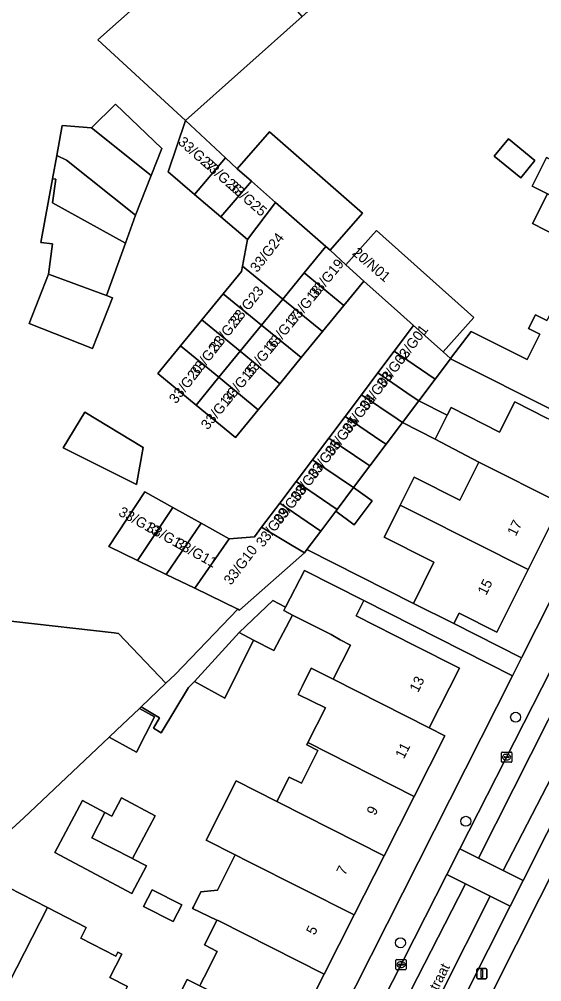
# Model space of a CAD drawing. Extents: x 160349 to 161355, y 381727 to 382854.
# Drawn here: x 160920.6 to 160971.7, y 382454.3 to 382548.4 of the extents above; entities that cross this region are included whole.
import ezdxf

# ---------------------------------------------------------------- set-up
doc = ezdxf.new("R2010")
doc.units = 0
for name, color, linetype in [('IMGEO_Boom', 7, 'Continuous'), ('IMGEO_Erf', 7, 'Continuous'), ('IMGEO_Kolk', 7, 'Continuous'), ('IMGEO_Lichtmast', 7, 'Continuous'), ('IMGEO_Openbare_ruimte_label', 7, 'Continuous'), ('IMGEO_Pand', 7, 'Continuous'), ('IMGEO_Pand_nummerreeks', 7, 'Continuous'), ('IMGEO_Parkeervlak_open', 7, 'Continuous'), ('IMGEO_Rijbaan_lokaal_open', 7, 'Continuous'), ('IMGEO_Voetpad_open', 7, 'Continuous')]:
    doc.layers.add(name, color=color, linetype=linetype)

msp = doc.modelspace()

# ---------------------------------------------------------------- linework, layer by layer
at = {"layer": 'IMGEO_Boom'}
for centre in [(160969.143, 382480.138), (160964.267, 382469.962), (160957.869, 382458.082)]:
    msp.add_circle(centre, 0.489, dxfattribs=at)
at = {"layer": 'IMGEO_Erf'}
for points in [[(160936.84, 382538.5), (160928.264, 382546.396), (160940.68, 382557.444), (160951.834, 382567.369), (160959.545, 382558.704), (160948.259, 382548.661)], [(160930.965, 382526.513), (160930.959, 382526.497), (160929.11, 382521.366), (160929.708, 382521.144), (160927.743, 382516.192), (160921.541, 382518.652), (160923.428, 382523.472), (160923.816, 382526.43), (160922.687, 382526.571), (160923.824, 382532.789), (160924.242, 382535.077), (160924.779, 382538.012), (160927.634, 382537.78), (160929.995, 382540.089), (160934.53, 382535.768), (160933.48, 382533.123), (160931.934, 382529.226)], [(160968.443, 382536.697), (160971.034, 382534.571), (160969.642, 382532.875), (160967.051, 382535.001)], [(160970.75, 382532.077), (160972.17, 382534.884), (160977.495, 382532.19), (160979.687, 382531.081), (160980.936, 382533.547), (160983.618, 382532.205), (160988.09, 382529.968), (160985.406, 382524.602), (160982.722, 382519.235), (160978.25, 382521.472), (160975.568, 382522.814), (160976.85, 382525.347), (160974.607, 382526.482), (160970.8, 382528.408), (160972.268, 382531.309)], [(160932.042, 382502.887), (160924.883, 382506.497), (160926.983, 382509.981), (160932.688, 382506.518)], [(160959.225, 382503.618), (160963.667, 382501.371), (160965.548, 382505.089), (160961.258, 382507.321), (160958.073, 382508.959), (160956.476, 382506.836), (160954.879, 382504.714), (160953.282, 382502.591), (160955.105, 382501.289), (160953.341, 382498.946), (160951.552, 382500.292), (160950.087, 382498.346), (160948.727, 382496.539), (160959.136, 382491.274), (160961.146, 382495.289), (160960.751, 382495.489), (160956.283, 382497.75), (160957.411, 382500), (160957.853, 382500.881)], [(160931.655, 382466.323), (160931.697, 382466.302), (160933.032, 382465.589), (160931.59, 382462.887), (160924.041, 382466.917), (160926.751, 382471.994), (160928.957, 382470.817), (160929.638, 382470.453), (160930.592, 382472.24), (160933.877, 382470.486)], [(160936.473, 382461.79), (160935.645, 382460.155), (160932.745, 382461.623), (160933.572, 382463.258)]]:
    msp.add_lwpolyline(points, close=True, dxfattribs=at)
for points in [[(160910.187, 382490.607), (160929.856, 382488.389), (160930.302, 382488.339), (160934.927, 382483.455), (160935.837, 382484.317), (160941.949, 382490.704), (160937.749, 382492.747), (160934.949, 382494.108), (160932.149, 382495.47), (160929.349, 382496.832), (160932.848, 382502.175), (160935.605, 382500.649), (160938.362, 382499.122), (160941.119, 382497.595), (160943.593, 382497.786), (160944.292, 382498.716), (160946.063, 382501.07), (160947.66, 382503.192), (160949.258, 382505.315), (160950.854, 382507.437), (160952.452, 382509.56), (160954.049, 382511.683), (160955.646, 382513.805), (160957.243, 382515.927), (160959.146, 382518.458), (160957.882, 382519.585), (160954.296, 382522.783), (160952.342, 382520.405), (160950.247, 382517.855), (160948.152, 382515.305), (160946.057, 382512.756), (160943.962, 382510.206), (160941.736, 382507.497), (160937.873, 382510.671), (160934.121, 382513.754), (160936.341, 382516.456), (160938.436, 382519.006), (160940.531, 382521.555), (160942.327, 382523.741), (160942.423, 382524.261), (160942.9, 382526.859), (160940.313, 382529.064), (160937.726, 382531.269), (160935.139, 382533.475), (160936.84, 382538.5), (160940.763, 382534.833), (160941.899, 382533.771), (160945.072, 382537.397), (160954.169, 382529.437), (160950.996, 382525.811), (160952.521, 382524.366), (160955.521, 382527.73), (160965.063, 382519.221), (160962.063, 382515.857), (160962.781, 382515.216), (160964.778, 382517.873), (160970.286, 382515.116), (160971.523, 382517.589), (160970.408, 382518.147), (160971.083, 382519.497), (160972.198, 382518.94)], [(160973.226, 382509.954), (160962.763, 382515.192), (160961.267, 382513.204), (160959.67, 382511.081), (160962.448, 382509.674), (160962.826, 382510.421), (160967.579, 382508.017), (160969.072, 382510.968), (160972.211, 382509.399)], [(160973.089, 382500), (160970.378, 382494.596), (160967.296, 382488.454), (160963.611, 382490.318), (160963.098, 382489.292), (160969.726, 382485.938), (160976.841, 382500)], [(160942.737, 382432.597), (160968.834, 382484.174), (160954.274, 382491.541), (160953.525, 382490.068), (160959.183, 382487.184), (160963.644, 382484.927), (160960.694, 382479.097), (160962.206, 382478.333), (160959.204, 382472.399), (160956.268, 382466.599), (160953.333, 382460.798), (160950.398, 382454.997), (160947.463, 382449.196)], [(160938.357, 382454.093), (160938.67, 382454.712), (160939.945, 382457.232), (160938.688, 382457.869), (160938.948, 382458.383), (160939.917, 382460.297), (160937.526, 382461.448), (160937.609, 382461.611), (160938.34, 382463.056), (160939.975, 382463.234), (160941.716, 382466.676), (160938.85, 382468.126), (160941.784, 382473.926), (160945.79, 382471.9), (160946.999, 382474.291), (160948.178, 382473.694), (160949.789, 382476.878), (160948.697, 382477.431), (160948.811, 382477.657), (160950.533, 382481.061), (160947.864, 382482.362), (160948.245, 382483.143), (160949.122, 382484.941), (160951.288, 382483.858), (160952.975, 382487.191), (160951.986, 382487.692), (160951.092, 382488.215), (160947.325, 382490.13), (160945.482, 382486.656), (160943.508, 382487.682), (160940.7, 382481.997), (160937.708, 382483.626), (160937.139, 382483.035), (160934.473, 382478.619), (160933.707, 382479.081), (160934.312, 382480.085), (160932.514, 382481.17), (160932.331, 382480.997), (160933.81, 382480.192), (160932.043, 382476.73), (160929.362, 382478.19), (160921.015, 382470.313), (160919.845, 382469.209)], [(161084.671, 382426.984), (161000, 382470.359), (160980.496, 382480.356), (160966.95, 382453.421)], [(160914.103, 382452.604), (160910.201, 382454.603), (160912.481, 382459.054), (160915.375, 382464.704), (160915.796, 382464.488), (160915.627, 382464.115), (160918.973, 382462.408), (160919.518, 382463.473), (160923.327, 382461.522), (160927.136, 382459.572), (160926.597, 382458.52), (160930.017, 382456.768), (160930.227, 382457.177), (160930.608, 382456.981), (160929.43, 382454.682), (160931.168, 382453.792)], [(160934.154, 382448.854), (160937.003, 382454.483), (160938.238, 382453.859)]]:
    msp.add_lwpolyline(points, dxfattribs=at)
at = {"layer": 'IMGEO_Kolk'}
for p, q in [((160967.756, 382475.809), (160967.756, 382476.661)), ((160967.831, 382476.735), (160968.683, 382476.735)), ((160968.015, 382476.229), (160968.015, 382476.241)), ((160968.058, 382476.278), (160968.456, 382476.278)), ((160968.244, 382476.515), (160968.269, 382476.515)), ((160968.499, 382476.241), (160968.499, 382476.229)), ((160968.757, 382476.661), (160968.757, 382475.809)), ((160968.683, 382475.735), (160967.831, 382475.735)), ((160968.453, 382476.192), (160968.055, 382476.192)), ((160968.267, 382475.955), (160968.242, 382475.955)), ((160957.507, 382456.444), (160958.359, 382456.444)), ((160957.432, 382455.518), (160957.432, 382456.37)), ((160957.691, 382455.938), (160957.691, 382455.95)), ((160958.129, 382455.901), (160957.731, 382455.901)), ((160957.734, 382455.987), (160958.132, 382455.987)), ((160957.943, 382455.664), (160957.918, 382455.664)), ((160957.92, 382456.224), (160957.945, 382456.224)), ((160958.175, 382455.95), (160958.175, 382455.938)), ((160958.433, 382456.37), (160958.433, 382455.518)), ((160958.359, 382455.444), (160957.507, 382455.444))]:
    msp.add_line(p, q, dxfattribs=at)
for points in [[(160967.756, 382475.809), (160967.756, 382476.661)], [(160967.831, 382476.735), (160968.683, 382476.735)], [(160968.757, 382476.661), (160968.757, 382475.809)], [(160968.683, 382475.735), (160967.831, 382475.735)], [(160957.507, 382456.444), (160958.359, 382456.444)], [(160957.432, 382455.518), (160957.432, 382456.37)], [(160958.433, 382456.37), (160958.433, 382455.518)], [(160958.359, 382455.444), (160957.507, 382455.444)]]:
    msp.add_lwpolyline(points, dxfattribs=at)
for centre, radius, start, end in [((160967.833, 382476.659), 0.0765, 91.55205, 178.44795), ((160967.833, 382476.659), 0.0765, 91.55205, 178.44795), ((160968.055, 382476.238), 0.0403, 85.87752, 175.75265), ((160968.052, 382476.228), 0.0366, 178.93798, 274.71019), ((160968.456, 382476.235), 0.043, 264.86636, 352.45326), ((160968.46, 382476.24), 0.0386, 1.73085, 96.63898), ((160968.681, 382476.659), 0.0765, 1.55205, 88.44795), ((160968.681, 382476.659), 0.0765, 1.55205, 88.44795), ((160967.833, 382475.811), 0.0765, 181.55205, 268.44795), ((160967.833, 382475.811), 0.0765, 181.55205, 268.44795), ((160968.681, 382475.811), 0.0765, 271.55205, 358.44795), ((160968.681, 382475.811), 0.0765, 271.55205, 358.44795), ((160957.509, 382456.368), 0.0765, 91.55205, 178.44795), ((160957.509, 382456.368), 0.0765, 91.55205, 178.44795), ((160958.357, 382456.368), 0.0765, 1.55205, 88.44795), ((160958.357, 382456.368), 0.0765, 1.55205, 88.44795), ((160957.509, 382455.52), 0.0765, 181.55205, 268.44795), ((160957.509, 382455.52), 0.0765, 181.55205, 268.44795), ((160957.731, 382455.947), 0.0403, 85.87752, 175.75265), ((160957.728, 382455.937), 0.0366, 178.93798, 274.71019), ((160958.132, 382455.944), 0.043, 264.86636, 352.45326), ((160958.136, 382455.949), 0.0386, 1.73085, 96.63898), ((160958.357, 382455.52), 0.0765, 271.55205, 358.44795), ((160958.357, 382455.52), 0.0765, 271.55205, 358.44795)]:
    msp.add_arc(centre, radius, start, end, dxfattribs=at)
for centre, major_axis, ratio, start_param, end_param in [((160968.243, 382476.235), (-0.387, 0.002), 0.722429, 4.712389, 7.853982), ((160968.268, 382476.235), (-0.39, 0.002), 0.717154, 1.570796, 4.712389), ((160957.919, 382455.944), (-0.387, 0.002), 0.722429, 4.712389, 7.853982), ((160957.944, 382455.944), (-0.39, 0.002), 0.717154, 1.570796, 4.712389)]:
    msp.add_ellipse(centre, major_axis=major_axis, ratio=ratio, start_param=start_param, end_param=end_param, dxfattribs=at)
at = {"layer": 'IMGEO_Lichtmast'}
for p, q in [((160965.446, 382455.559), (160966.236, 382455.559)), ((160966.236, 382455.559), (160965.446, 382455.559)), ((160965.346, 382454.659), (160965.346, 382455.459)), ((160965.346, 382455.459), (160965.346, 382454.659)), ((160966.336, 382455.459), (160966.336, 382454.659)), ((160966.336, 382454.659), (160966.336, 382455.459)), ((160966.236, 382454.559), (160965.446, 382454.559)), ((160965.446, 382454.559), (160966.236, 382454.559))]:
    msp.add_line(p, q, dxfattribs=at)
msp.add_lwpolyline([(160965.766, 382455.434), (160965.916, 382455.434), (160965.916, 382454.684), (160965.766, 382454.684), (160965.766, 382455.434)], dxfattribs=at)
for centre, start, end in [((160965.446, 382455.459), 90, 180), ((160965.446, 382455.459), 90, 180), ((160966.236, 382455.459), 0, 90), ((160966.236, 382455.459), 360, 90), ((160965.446, 382454.659), 180, 270), ((160965.446, 382454.659), 180, 270), ((160966.236, 382454.659), 270, 0), ((160966.236, 382454.659), 270, 0)]:
    msp.add_arc(centre, 0.1, start, end, dxfattribs=at)
at = {"layer": 'IMGEO_Pand'}
for points in [[(160940.68, 382557.444), (160928.264, 382546.396), (160936.84, 382538.5), (160948.259, 382548.661)], [(160927.634, 382537.78), (160933.48, 382533.123), (160934.53, 382535.768), (160929.995, 382540.089)], [(160937.726, 382531.269), (160940.763, 382534.833), (160936.84, 382538.5), (160935.139, 382533.475)], [(160924.242, 382535.077), (160925.213, 382534.628), (160931.934, 382529.226), (160933.48, 382533.123), (160927.634, 382537.78), (160924.779, 382538.012)], [(160941.899, 382533.771), (160943.289, 382532.555), (160945.663, 382530.478), (160950.585, 382526.171), (160950.996, 382525.811), (160954.169, 382529.437), (160945.072, 382537.397)], [(160967.051, 382535.001), (160969.642, 382532.875), (160971.034, 382534.571), (160968.443, 382536.697)], [(160925.213, 382534.628), (160924.242, 382535.077), (160923.824, 382532.789), (160924.141, 382532.749), (160923.841, 382530.447), (160930.959, 382526.497), (160930.965, 382526.513), (160931.934, 382529.226)], [(160941.899, 382533.771), (160940.763, 382534.833), (160937.726, 382531.269), (160940.313, 382529.064), (160943.289, 382532.555)], [(160985.406, 382524.602), (160988.09, 382529.968), (160983.618, 382532.205), (160980.936, 382533.547), (160979.687, 382531.081), (160977.495, 382532.19), (160972.17, 382534.884), (160970.75, 382532.077), (160972.268, 382531.309)], [(160923.841, 382530.447), (160924.141, 382532.749), (160923.824, 382532.789), (160922.687, 382526.571), (160923.816, 382526.43), (160923.428, 382523.472), (160929.11, 382521.366), (160930.959, 382526.497)], [(160942.9, 382526.859), (160945.663, 382530.478), (160943.289, 382532.555), (160940.313, 382529.064)], [(160985.406, 382524.602), (160972.268, 382531.309), (160970.8, 382528.408), (160974.607, 382526.482), (160976.85, 382525.347), (160975.568, 382522.814), (160978.25, 382521.472), (160982.722, 382519.235)], [(160942.9, 382526.859), (160942.423, 382524.261), (160946.371, 382521.034), (160948.464, 382523.585), (160950.585, 382526.171), (160945.663, 382530.478)], [(160955.521, 382527.73), (160952.521, 382524.366), (160954.296, 382522.783), (160957.882, 382519.585), (160959.146, 382518.458), (160962.063, 382515.857), (160965.063, 382519.221)], [(160952.342, 382520.405), (160954.296, 382522.783), (160952.521, 382524.366), (160950.996, 382525.811), (160950.585, 382526.171), (160948.464, 382523.585)], [(160946.371, 382521.034), (160942.423, 382524.261), (160942.327, 382523.741), (160940.531, 382521.555), (160944.279, 382518.482)], [(160929.708, 382521.144), (160929.11, 382521.366), (160923.428, 382523.472), (160921.541, 382518.652), (160927.743, 382516.192)], [(160952.342, 382520.405), (160948.464, 382523.585), (160946.371, 382521.034), (160950.247, 382517.855)], [(160942.186, 382515.93), (160944.279, 382518.482), (160940.531, 382521.555), (160938.436, 382519.006)], [(160946.371, 382521.034), (160944.279, 382518.482), (160948.152, 382515.305), (160950.247, 382517.855)], [(160981.626, 382517.044), (160977.155, 382519.281), (160973.327, 382521.196), (160972.198, 382518.94), (160971.083, 382519.497), (160970.408, 382518.147), (160971.523, 382517.589), (160970.286, 382515.116), (160964.778, 382517.873), (160962.781, 382515.216), (160962.763, 382515.192), (160973.226, 382509.954), (160974.703, 382512.905), (160978.584, 382510.962)], [(160942.186, 382515.93), (160938.436, 382519.006), (160936.341, 382516.456), (160940.094, 382513.379)], [(160942.186, 382515.93), (160946.057, 382512.756), (160948.152, 382515.305), (160944.279, 382518.482)], [(160959.146, 382518.458), (160957.243, 382515.927), (160960.552, 382513.688), (160961.267, 382513.204), (160962.763, 382515.192), (160962.781, 382515.216), (160962.063, 382515.857)], [(160937.873, 382510.671), (160940.094, 382513.379), (160936.341, 382516.456), (160934.121, 382513.754)], [(160942.186, 382515.93), (160940.094, 382513.379), (160943.962, 382510.206), (160946.057, 382512.756)], [(160957.243, 382515.927), (160955.646, 382513.805), (160959.035, 382511.511), (160959.67, 382511.081), (160961.267, 382513.204), (160960.552, 382513.688)], [(160937.873, 382510.671), (160941.736, 382507.497), (160943.962, 382510.206), (160940.094, 382513.379)], [(160955.646, 382513.805), (160954.049, 382511.683), (160957.548, 382509.314), (160958.073, 382508.959), (160959.67, 382511.081), (160959.035, 382511.511)], [(160954.049, 382511.683), (160952.452, 382509.56), (160956.061, 382507.117), (160956.476, 382506.836), (160958.073, 382508.959), (160957.548, 382509.314)], [(160962.448, 382509.674), (160959.67, 382511.081), (160958.073, 382508.959), (160961.258, 382507.321)], [(160972.211, 382509.399), (160969.072, 382510.968), (160967.579, 382508.017), (160962.826, 382510.421), (160962.448, 382509.674), (160961.258, 382507.321), (160965.548, 382505.089), (160973.612, 382501.042), (160976.682, 382507.161)], [(160932.688, 382506.518), (160926.983, 382509.981), (160924.883, 382506.497), (160932.042, 382502.887)], [(160952.452, 382509.56), (160950.854, 382507.437), (160954.574, 382504.92), (160954.879, 382504.714), (160956.476, 382506.836), (160956.061, 382507.117)], [(160950.854, 382507.437), (160949.258, 382505.315), (160953.087, 382502.723), (160953.282, 382502.591), (160954.879, 382504.714), (160954.574, 382504.92)], [(160949.258, 382505.315), (160947.66, 382503.192), (160951.599, 382500.526), (160951.684, 382500.468), (160953.282, 382502.591), (160953.087, 382502.723)], [(160973.612, 382501.042), (160965.548, 382505.089), (160963.667, 382501.371), (160959.225, 382503.618), (160957.853, 382500.881), (160959.607, 382500), (160970.378, 382494.596), (160973.089, 382500)], [(160947.66, 382503.192), (160946.063, 382501.07), (160950.087, 382498.346), (160951.552, 382500.292), (160951.684, 382500.468), (160951.599, 382500.526)], [(160953.282, 382502.591), (160951.684, 382500.468), (160951.552, 382500.292), (160953.341, 382498.946), (160955.105, 382501.289)], [(160935.605, 382500.649), (160932.848, 382502.175), (160929.349, 382496.832), (160932.149, 382495.47)], [(160946.063, 382501.07), (160944.292, 382498.716), (160948.484, 382496.216), (160948.727, 382496.539), (160950.087, 382498.346)], [(160970.378, 382494.596), (160959.607, 382500), (160957.853, 382500.881), (160957.411, 382500), (160956.283, 382497.75), (160960.751, 382495.489), (160961.146, 382495.289), (160959.136, 382491.274), (160963.098, 382489.292), (160963.611, 382490.318), (160967.296, 382488.454)], [(160935.605, 382500.649), (160932.149, 382495.47), (160934.949, 382494.108), (160938.362, 382499.122)], [(160937.749, 382492.747), (160941.119, 382497.595), (160938.362, 382499.122), (160934.949, 382494.108)], [(160948.484, 382496.216), (160944.292, 382498.716), (160943.593, 382497.786), (160941.119, 382497.595), (160937.749, 382492.747), (160941.949, 382490.704), (160942.13, 382490.616)], [(160959.183, 382487.184), (160953.525, 382490.068), (160954.274, 382491.541), (160948.489, 382494.483), (160946.621, 382490.906), (160946.448, 382490.576), (160947.325, 382490.13), (160951.092, 382488.215), (160951.986, 382487.692), (160952.975, 382487.191), (160951.288, 382483.858), (160960.694, 382479.097), (160963.644, 382484.927)], [(160930.092, 382478.878), (160932.331, 382480.997), (160932.514, 382481.17), (160934.927, 382483.455), (160930.302, 382488.339), (160929.856, 382488.389), (160910.187, 382490.607), (160910.275, 382491.324), (160902.457, 382492.37), (160900.006, 382470.76), (160912.97, 382469.042), (160914.403, 382468.852), (160916.784, 382466.321), (160919.845, 382469.209), (160921.015, 382470.313), (160929.362, 382478.19)], [(160947.325, 382490.13), (160946.448, 382490.576), (160946.621, 382490.906), (160945.391, 382491.549), (160942.09, 382488.419), (160943.508, 382487.682), (160945.482, 382486.656)], [(160943.508, 382487.682), (160942.09, 382488.419), (160937.708, 382483.626), (160940.7, 382481.997)], [(160951.288, 382483.858), (160949.122, 382484.941), (160948.245, 382483.143), (160947.864, 382482.362), (160950.533, 382481.061), (160948.811, 382477.657), (160959.204, 382472.399), (160962.206, 382478.333), (160960.694, 382479.097)], [(160932.331, 382480.997), (160930.092, 382478.878), (160929.362, 382478.19), (160932.043, 382476.73), (160933.81, 382480.192)], [(160945.79, 382471.9), (160945.897, 382471.845), (160956.268, 382466.599), (160959.204, 382472.399), (160948.811, 382477.657), (160948.697, 382477.431), (160949.789, 382476.878), (160948.178, 382473.694), (160946.999, 382474.291)], [(160956.268, 382466.599), (160945.897, 382471.845), (160945.79, 382471.9), (160941.784, 382473.926), (160938.85, 382468.126), (160941.716, 382466.676), (160942.962, 382466.045), (160953.333, 382460.798)], [(160928.957, 382470.817), (160926.751, 382471.994), (160924.041, 382466.917), (160931.59, 382462.887), (160933.032, 382465.589), (160931.697, 382466.302), (160931.655, 382466.323), (160927.682, 382468.346)], [(160928.957, 382470.817), (160927.682, 382468.346), (160931.655, 382466.323), (160933.877, 382470.486), (160930.592, 382472.24), (160929.638, 382470.453)], [(160942.962, 382466.045), (160941.716, 382466.676), (160939.975, 382463.234), (160938.34, 382463.056), (160937.609, 382461.611), (160937.526, 382461.448), (160939.917, 382460.297), (160940.027, 382460.244), (160950.398, 382454.997), (160953.333, 382460.798)], [(160917.282, 382449.717), (160923.327, 382461.522), (160919.518, 382463.473), (160918.973, 382462.408), (160915.627, 382464.115), (160915.796, 382464.488), (160915.375, 382464.704), (160912.481, 382459.054), (160910.201, 382454.603), (160914.103, 382452.604), (160913.592, 382451.607)], [(160935.645, 382460.155), (160936.473, 382461.79), (160933.572, 382463.258), (160932.745, 382461.623)], [(160917.282, 382449.717), (160921.135, 382447.744), (160921.691, 382448.829), (160925.147, 382447.059), (160922.851, 382442.573), (160925.539, 382441.196), (160927.255, 382444.549), (160929.535, 382448.999), (160930.431, 382450.748), (160929.78, 382451.081), (160931.168, 382453.792), (160929.43, 382454.682), (160930.608, 382456.981), (160930.227, 382457.177), (160930.017, 382456.768), (160926.597, 382458.52), (160927.136, 382459.572), (160923.327, 382461.522)], [(160940.027, 382460.244), (160939.917, 382460.297), (160938.948, 382458.383), (160938.688, 382457.869), (160939.945, 382457.232), (160938.67, 382454.712), (160938.357, 382454.093), (160938.238, 382453.859), (160947.463, 382449.196), (160950.398, 382454.997)], [(160947.463, 382449.196), (160938.238, 382453.859), (160937.003, 382454.483), (160934.154, 382448.854), (160934.002, 382448.555), (160942.842, 382444.079), (160944.459, 382443.26)]]:
    msp.add_lwpolyline(points, close=True, dxfattribs=at)
at = {"layer": 'IMGEO_Parkeervlak_open'}
for points in [[(160982.603, 382504.477), (160980.338, 382500), (160977.96, 382495.301), (160963.696, 382467.268), (160965.508, 382466.355), (160977.455, 382489.986), (160984.378, 382503.579)], [(160976.802, 382477.907), (160974.998, 382478.816), (160967.911, 382465.145), (160969.873, 382464.156)], [(160964.244, 382463.845), (160962.422, 382464.763), (160946.453, 382433.379), (160948.171, 382432.487)], [(160962.715, 382449.951), (160964.318, 382453.132), (160968.608, 382461.646), (160966.646, 382462.635), (160961.85, 382453.116), (160950.801, 382431.33), (160952.869, 382430.41)]]:
    msp.add_lwpolyline(points, close=True, dxfattribs=at)
at = {"layer": 'IMGEO_Rijbaan_lokaal_open'}
for points in [[(160985.344, 382494.308), (160986.146, 382495.932), (160984.169, 382496.909), (160987.065, 382502.755), (160989.052, 382501.77), (160991.622, 382506.851), (160991.935, 382507.47), (160987.484, 382509.721), (160986.313, 382507.405), (160984.539, 382508.302), (160982.713, 382504.694), (160982.603, 382504.477), (160984.378, 382503.579), (160977.455, 382489.986), (160965.508, 382466.355), (160967.911, 382465.145), (160974.998, 382478.816), (160976.802, 382477.907), (160977.383, 382479.061), (160978.825, 382480.826)], [(160961.85, 382453.116), (160966.646, 382462.635), (160964.244, 382463.845), (160948.171, 382432.487), (160946.453, 382433.379)]]:
    msp.add_lwpolyline(points, dxfattribs=at)
msp.add_lwpolyline([(160967.911, 382465.145), (160965.508, 382466.355), (160963.696, 382467.268), (160962.422, 382464.763), (160964.244, 382463.845), (160966.646, 382462.635), (160968.608, 382461.646), (160969.873, 382464.156)], close=True, dxfattribs=at)
at = {"layer": 'IMGEO_Voetpad_open'}
for points in [[(161002.835, 382546.797), (161001.046, 382547.459), (160998.63, 382542.762), (160997.605, 382541.038), (160976.841, 382500), (160969.726, 382485.938), (160968.834, 382484.174), (160942.737, 382432.597), (160945.04, 382431.451)], [(160946.453, 382433.379), (160962.422, 382464.763), (160963.696, 382467.268), (160977.96, 382495.301), (160980.338, 382500), (160982.603, 382504.477), (160982.713, 382504.694), (160982.266, 382504.916), (160984.441, 382509.213), (160984.888, 382508.991), (160985.711, 382510.618), (160986.939, 382513.045), (161000, 382538.855), (161000.837, 382540.464), (161001.385, 382541.516), (161002.177, 382543.084)], [(160978.825, 382480.826), (160977.383, 382479.061), (160976.802, 382477.907), (160969.873, 382464.156), (160968.608, 382461.646), (160964.318, 382453.132), (160964.762, 382452.904), (160963.159, 382449.723), (160962.715, 382449.951), (160952.869, 382430.41), (160952.123, 382428.93), (160953.449, 382426.834), (160965.948, 382451.868), (160966.221, 382452.268), (160966.784, 382453.09), (160966.95, 382453.421), (160980.496, 382480.356)]]:
    msp.add_lwpolyline(points, dxfattribs=at)
msp.add_lwpolyline([(160959.136, 382491.274), (160948.727, 382496.539), (160948.484, 382496.216), (160942.13, 382490.616), (160941.949, 382490.704), (160935.837, 382484.317), (160934.927, 382483.455), (160932.514, 382481.17), (160934.312, 382480.085), (160933.707, 382479.081), (160934.473, 382478.619), (160937.139, 382483.035), (160937.708, 382483.626), (160942.09, 382488.419), (160945.391, 382491.549), (160946.621, 382490.906), (160948.489, 382494.483), (160954.274, 382491.541), (160968.834, 382484.174), (160969.726, 382485.938), (160963.098, 382489.292)], close=True, dxfattribs=at)

# ---------------------------------------------------------------- texts
at = {"layer": 'IMGEO_Openbare_ruimte_label'}
msp.add_text('Staringstraat', height=1, rotation=63.30677, dxfattribs=at).set_placement((160959.338, 382448.971))
at = {"layer": 'IMGEO_Pand_nummerreeks'}
for s, rotation, p in [('33/G27', 318.6745, (160936.04, 382536.272)), ('33/G26', 318.6745, (160938.5, 382534.109)), ('33/G25', 318.6745, (160940.96, 382531.946)), ('33/G24', 52.04577, (160943.857, 382523.56)), ('20/N01', 319.40021, (160953.084, 382525.435)), ('33/G19', 50.54407, (160949.622, 382521.056)), ('33/G18', 50.54407, (160947.505, 382518.484)), ('33/G23', 52.04577, (160941.872, 382518.354)), ('33/G22', 52.04577, (160939.883, 382515.804)), ('33/G17', 50.54407, (160945.383, 382515.905)), ('33/G01', 52.79233, (160957.998, 382514.543)), ('33/G21', 52.04577, (160937.97, 382513.352)), ('33/G16', 50.54407, (160943.262, 382513.329)), ('33/G02', 52.79233, (160956.242, 382512.23)), ('33/G20', 52.04577, (160935.919, 382510.723)), ('33/G15', 50.54407, (160941.142, 382510.752)), ('33/G03', 52.79233, (160954.56, 382510.015)), ('33/G14', 50.54407, (160939.021, 382508.176)), ('33/G04', 52.79233, (160952.874, 382507.795)), ('33/G05', 52.79233, (160951.188, 382505.574)), ('33/G06', 52.79233, (160949.502, 382503.354)), ('33/G07', 52.79233, (160947.816, 382501.134)), ('33/G08', 52.79233, (160946.132, 382498.916)), ('33/G13', 330.98342, (160930.21, 382499.915)), ('33/G09', 52.79233, (160944.443, 382496.691)), ('33/G12', 330.98342, (160932.919, 382498.413)), ('17', 63.34969, (160969.151, 382497.771)), ('33/G11', 330.98342, (160935.736, 382496.851)), ('33/G10', 52.79233, (160941.29, 382492.988)), ('15', 63.36037, (160966.254, 382491.997)), ('13', 63.17433, (160959.59, 382482.493)), ('11', 63.16287, (160958.198, 382475.995)), ('9', 63.16051, (160955.397, 382470.457)), ('7', 63.16287, (160952.439, 382464.612)), ('5', 63.16287, (160949.481, 382458.766))]:
    msp.add_text(s, height=1, rotation=rotation, dxfattribs=at).set_placement(p)

doc.saveas('drawing.dxf')
